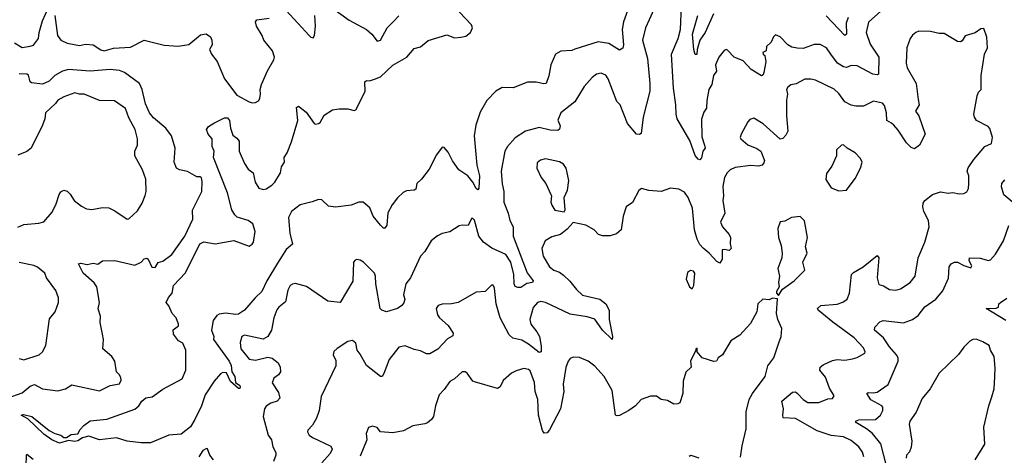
# Model space of a CAD drawing. Extents: x 1690054 to 1842981, y 782881 to 914114.
# Tile 503 of 656: x 1827698 to 1834078, y 789774 to 792598. Entities that reach past the tile are written whole.
import ezdxf

# ---------------------------------------------------------------- set-up
doc = ezdxf.new("R2010")
doc.units = 0

msp = doc.modelspace()

# ---------------------------------------------------------------- linework, layer by layer
at = {"layer": '0CON10XD'}
for points in [[(1827665, 792447.1), (1827715, 792418.6), (1827765, 792427.1), (1827786.5, 792433.5), (1827819.2, 792475), (1827824, 792515), (1827845, 792590), (1827885, 792676.7)], [(1829369.3, 791019.3), (1829300, 790905), (1829267.3, 790835), (1829222.9, 790795), (1829155.3, 790714.7), (1829115, 790689.5), (1829095.6, 790685.6), (1829034.6, 790695.4), (1828991.1, 790688.9), (1828975, 790681.2), (1828952, 790648), (1828941.6, 790585), (1828955.6, 790545), (1828954.2, 790525), (1829055, 790384.3), (1829067.8, 790355), (1829072.9, 790315), (1829091.3, 790285), (1829096.2, 790246.2), (1829125, 790225.7), (1829126.7, 790215), (1829125, 790207.5), (1829115, 790206.7), (1829065, 790252.7), (1829037.8, 790307.8), (1829015, 790311.5), (1828998.4, 790301.6), (1828958.7, 790255), (1828898.9, 790165), (1828875.5, 790095), (1828833.6, 790005), (1828805, 789958.6), (1828745, 789910), (1828665, 789903.5), (1828545, 789854.1), (1828485, 789854.4), (1828395, 789865.7), (1828325, 789886.9), (1828215, 789873.5), (1828145, 789897.5), (1828105, 789886.2), (1828075, 789867.5), (1828055, 789864.4), (1828015, 789870.8), (1827955, 789853.6), (1827906.2, 789875), (1827855, 789910), (1827750.8, 790010.8), (1827707.5, 790035), (1827722.1, 790037.9), (1827777.1, 790025), (1827888.8, 789935), (1827925, 789914.4), (1827964.2, 789904.2), (1827985, 789889.4), (1828000.3, 789889.7), (1828031.7, 789908.3), (1828075, 789914), (1828089.3, 789940.7), (1828112.9, 789967.1), (1828155, 789997.5), (1828262.7, 790007.3), (1828445, 790072.9), (1828470.8, 790095), (1828488.8, 790125), (1828514.5, 790145.5), (1828556.8, 790153.2), (1828625, 790201.9), (1828750.9, 790269.1), (1828774.5, 790325), (1828775.6, 790455), (1828755, 790500), (1828726.1, 790516.1), (1828695, 790560), (1828693, 790587), (1828726.2, 790613.8), (1828726.2, 790625), (1828711.2, 790665), (1828685, 790692.5), (1828665, 790742.5), (1828647.5, 790765), (1828662.4, 790797.6), (1828685.5, 790824.5), (1828694.2, 790875), (1828772.4, 790957.6), (1828864.8, 791145.2), (1828891.8, 791158.2), (1828965.3, 791145.3), (1829085, 791165.4), (1829185, 791130.6), (1829205, 791142.9), (1829213.7, 791156.3), (1829224.4, 791225), (1829207.8, 791275), (1829178, 791295), (1829107.4, 791317.4), (1829091.9, 791331.9), (1829072.9, 791365), (1829045.2, 791475.2), (1828953.6, 791705), (1828958.1, 791745), (1828944.8, 791774.8), (1828944.7, 791824.7), (1828920, 791855), (1828908.1, 791885), (1828922.2, 791905), (1828955, 791928.1), (1829025, 791962.2), (1829045, 791961.9), (1829058.4, 791945), (1829064.1, 791895), (1829078.8, 791848.8), (1829105, 791830), (1829119.5, 791809.5), (1829120.9, 791745), (1829154.5, 791665), (1829178.9, 791628.9), (1829211.9, 791605), (1829223.1, 791545), (1829246.7, 791506.7), (1829275, 791497.2), (1829295, 791501.6), (1829332.2, 791525), (1829351.4, 791545), (1829387.9, 791605), (1829394.6, 791645), (1829414.6, 791675), (1829412.7, 791705), (1829430.9, 791735), (1829458.2, 791805), (1829499.2, 791945), (1829491.2, 792028.8), (1829505, 792036.7), (1829555, 791997.5), (1829605, 791924), (1829615, 791920), (1829635, 791924.2), (1829645, 791930.8), (1829671.3, 791978.7), (1829725, 792012.8), (1829765, 792020), (1829825, 792019.2), (1829865, 792008.8), (1829875, 792013.3), (1829937.3, 792132.7), (1829934, 792196), (1829945, 792203.3), (1829965, 792202.5), (1829997.2, 792212.8), (1830035, 792228.2), (1830115, 792304), (1830206.7, 792355), (1830255, 792410.8), (1830295, 792421.5), (1830345, 792463.5), (1830465, 792499.4), (1830515, 792480), (1830556.2, 792483.8), (1830588.2, 792491.8), (1830618.8, 792515), (1830631.2, 792545), (1830626.2, 792565), (1830508.3, 792688.3)], [(1831806.5, 792665), (1831775.9, 792595.9), (1831752.9, 792545), (1831734.5, 792465), (1831765.4, 792345.4), (1831781.2, 792185), (1831780, 792135), (1831737.8, 791965), (1831725, 791860), (1831715, 791853.8), (1831695, 791856.2), (1831636.9, 791925), (1831588.1, 792045), (1831567.1, 792067.1), (1831511.5, 792215), (1831495, 792238.6), (1831465, 792251.4), (1831435, 792244.3), (1831407, 792223), (1831356.2, 792163.8), (1831295, 792065.7), (1831205, 791993.1), (1831185.5, 791945.5), (1831199.2, 791910.8), (1831195, 791887.5), (1831185, 791880), (1831135, 791882.7), (1831065, 791899.6), (1830975, 791874.3), (1830907.9, 791832.1), (1830859.2, 791775), (1830841.5, 791745), (1830817.7, 791615), (1830824, 791534), (1830835.6, 791485), (1830834.4, 791415), (1830863, 791343), (1830874.5, 791295), (1830895.6, 791255), (1830895.6, 791195), (1830986.5, 790956.5), (1831025.5, 790904.5), (1831021.2, 790895), (1830985, 790886.7), (1830945, 790861.1), (1830925, 790861.4), (1830909.1, 790869.1), (1830902.2, 790885), (1830900.4, 790945), (1830881.1, 791025), (1830847.3, 791075), (1830756.7, 791116.7), (1830702.9, 791155), (1830673.1, 791195), (1830645, 791298.8), (1830635, 791309.2), (1830625, 791308.8), (1830605, 791263.3), (1830565, 791266), (1830545, 791261.2), (1830485, 791223.3), (1830435, 791211.2), (1830405, 791196), (1830363.8, 791165), (1830323.8, 791095), (1830295.8, 791064.2), (1830229.5, 790925), (1830201.1, 790885), (1830185.6, 790815), (1830193.3, 790785), (1830187.4, 790762.6), (1830174.4, 790745), (1830146, 790725), (1830075, 790704.2), (1830044.4, 790714.4), (1830034.3, 790725), (1830005.3, 790885), (1830004.5, 790935), (1829996.7, 790955), (1829925, 791025.8), (1829905, 791038.8), (1829883.3, 791043.3), (1829870.8, 791039.2), (1829861.2, 791025), (1829856.6, 790903.4), (1829775, 790763.8), (1829695, 790774), (1829557.3, 790867.3), (1829485, 790888), (1829465, 790884), (1829451.2, 790875), (1829435.7, 790845), (1829420.7, 790769.3), (1829376.2, 790733.8), (1829365, 790716.2), (1829345.6, 790665), (1829330.6, 790585), (1829306.3, 790543.7), (1829275, 790525.7), (1829155, 790552.5), (1829138, 790545), (1829126.5, 790505), (1829131.8, 790465), (1829185, 790397.1), (1829225, 790390), (1829305, 790410.8), (1829335, 790402.5), (1829372.3, 790372.3), (1829385.6, 790345.6), (1829387.1, 790315), (1829375.4, 790294.6), (1829345, 790273.8), (1829334.2, 790244.2), (1829375, 790180), (1829382.9, 790145), (1829366.2, 790125), (1829325, 790111.8), (1829295, 790092.9), (1829284.5, 790075), (1829276.5, 790025), (1829307.7, 789905), (1829328.6, 789875), (1829339.1, 789829.1), (1829357, 789793), (1829357.1, 789775), (1829343.6, 789733.6)], [(1831647.5, 792685), (1831609.7, 792585), (1831601.9, 792535), (1831611.1, 792435), (1831607.1, 792412.9), (1831585, 792400.8), (1831515, 792443.2), (1831445.6, 792454.4), (1831295, 792407.1), (1831275, 792399.2), (1831205, 792394.2), (1831170.8, 792375), (1831138.5, 792305), (1831126.6, 792233.4), (1831110, 792185), (1831095, 792181.2), (1831045, 792192.5), (1830987.7, 792192.3), (1830895, 792155.8), (1830825, 792157.8), (1830782.5, 792135), (1830725.5, 792075), (1830682.4, 791997.6), (1830654.6, 791915), (1830643.5, 791845), (1830660.5, 791655), (1830677.1, 791585), (1830673.9, 791506.1), (1830666.7, 791495), (1830655, 791503.8), (1830633.1, 791545), (1830601.9, 791585), (1830544.4, 791625), (1830503, 791683), (1830475, 791740), (1830448.8, 791768.8), (1830435, 791771.2), (1830399.1, 791720.9), (1830350.7, 791629.3), (1830302.2, 791565), (1830271.9, 791535), (1830265, 791500), (1830255, 791493.3), (1830205, 791487.7), (1830183.3, 791476.7), (1830145, 791444), (1830112.4, 791397.6), (1830083.1, 791345), (1830076.5, 791265), (1830065, 791246.2), (1830055, 791246.7), (1830035, 791266.7), (1829988.8, 791325), (1829967.3, 791377.3), (1829924.1, 791414.1), (1829895.8, 791415.8), (1829845, 791394.5), (1829745, 791381.8), (1829700, 791390), (1829655, 791429.2), (1829635, 791432.9), (1829593.6, 791416.4), (1829515, 791398.5), (1829458.6, 791355), (1829440.5, 791315), (1829448.1, 791215), (1829466.4, 791143.6), (1829425, 791108.6), (1829369.3, 791019.3)], [(1829425, 792656.7), (1829575, 792493.8), (1829585, 792483.8), (1829599.3, 792480.7), (1829608.8, 792495), (1829615.7, 792555), (1829610.6, 792625)], [(1829695, 792694.2), (1829833.8, 792593.8), (1829946.2, 792535), (1829980, 792505), (1830015, 792458.8), (1830036.2, 792465), (1830080, 792545), (1830117.1, 792585), (1830155, 792622.9)], [(1833277.9, 792652.1), (1833198.9, 792581.1), (1833182.5, 792515), (1833208.5, 792438.5), (1833264.2, 792354.2), (1833263.3, 792245), (1833255, 792240), (1833225, 792244.6), (1833125, 792299.6), (1833085, 792300.5), (1833055, 792287.8), (1833035, 792292.1), (1832996.7, 792315), (1832954.6, 792375), (1832926, 792416), (1832885, 792437.8), (1832845, 792437.5), (1832775, 792412.1), (1832735, 792412.3), (1832700.7, 792420.7), (1832675, 792434.2), (1832625, 792487.1), (1832595, 792499.2), (1832582.4, 792487.6), (1832566.9, 792453.1), (1832537.1, 792425), (1832533.8, 792396.2), (1832514, 792385), (1832515, 792373.8), (1832526.4, 792366.4), (1832532.5, 792325), (1832520.6, 792255), (1832515, 792240), (1832505, 792232.9), (1832436.9, 792275), (1832385, 792330.6), (1832327.1, 792355), (1832285, 792400), (1832275, 792403.8), (1832262.7, 792397.3), (1832227.5, 792355), (1832207.5, 792305), (1832212.1, 792265), (1832193.8, 792235), (1832183.2, 792176.8), (1832163.8, 792146.2), (1832150.4, 792075), (1832148.9, 792025), (1832130.9, 791999.1), (1832116.6, 791953.4), (1832118.7, 791838.7), (1832135.8, 791784.2), (1832140, 791765), (1832124.1, 791745.9), (1832115, 791702.5), (1832105, 791690), (1832095, 791693.8), (1832075, 791718), (1832040, 791815), (1831958.6, 791955), (1831950.6, 791985), (1831950, 792045), (1831934.2, 792154.2), (1831920.5, 792375), (1831965.4, 792475), (1831980.4, 792535), (1831987.3, 792685)], [(1832193.9, 792636.1), (1832140.4, 792515), (1832104.2, 792465.8), (1832087.5, 792405), (1832085, 792372.5), (1832075, 792372.5), (1832065.8, 792405), (1832058, 792505), (1832093, 792625)], [(1827925.5, 792625), (1827942.5, 792495), (1827964.6, 792464.6), (1828004.6, 792444.6), (1828085, 792431), (1828125, 792439.3), (1828175, 792434.7), (1828223, 792403), (1828245, 792396.7), (1828305, 792412.5), (1828415, 792420.4), (1828505, 792466.1), (1828635, 792432.7), (1828725, 792426.4), (1828795, 792437.1), (1828870.3, 792499.7), (1828905.9, 792505.9), (1828935, 792486.7), (1828943.8, 792465), (1828944.2, 792435), (1828928.6, 792405), (1828940, 792375), (1828977.2, 792327.2), (1829024.5, 792214.5), (1829105, 792109.4), (1829185, 792066), (1829205, 792058.8), (1829225, 792060), (1829245, 792072.5), (1829253.9, 792086.1), (1829259.2, 792115), (1829255.7, 792145), (1829265, 792177.5), (1829303.3, 792266.7), (1829345, 792337.5), (1829348, 792355), (1829336.9, 792395), (1829280, 792465), (1829269.2, 792495), (1829231.9, 792555), (1829226.1, 792583.9), (1829234, 792596), (1829315, 792608.8)], [(1833067.2, 792612.8), (1833054.2, 792575), (1833055.3, 792504.7), (1833045, 792494.4), (1832923.7, 792623.7)], [(1833167.9, 789765), (1833159.1, 789795), (1833135, 789827.8), (1833085, 789869.5), (1833035, 789893.8), (1832955, 789901.8), (1832865, 789931.7), (1832725, 790012.2), (1832645.9, 790015.9), (1832641.9, 790035), (1832646.5, 790075), (1832637.1, 790125), (1832705, 790182.9), (1832725, 790186), (1832735, 790176.2), (1832774.4, 790135), (1832805, 790116.9), (1832875, 790115.4), (1832935, 790139.2), (1832965, 790141.2), (1832975, 790160), (1832945, 790210), (1832919.6, 790279.6), (1832882, 790325), (1832883.8, 790345), (1832905, 790361.4), (1832965, 790389.4), (1832995, 790394.3), (1833045, 790390.8), (1833095, 790399.2), (1833125, 790408), (1833173.6, 790436.4), (1833176.7, 790445), (1833165, 790470), (1833105.6, 790535), (1832967.4, 790637.4), (1832872, 790715), (1832868, 790725), (1832890, 790745), (1832995.3, 790754.7), (1833032.6, 790767.4), (1833058.8, 790785), (1833075.7, 790825), (1833087.1, 790945), (1833100.3, 790959.7), (1833164.2, 790995.8), (1833255, 791068.8), (1833264.2, 791054.2), (1833254.7, 790925), (1833265, 790882.2), (1833295, 790872.5), (1833335, 790849.2), (1833375, 790844.3), (1833405, 790852.5), (1833468, 790895), (1833500.8, 790935), (1833520.6, 791055), (1833561.9, 791155), (1833591.4, 791255), (1833587.1, 791295), (1833555.8, 791355), (1833549.2, 791385), (1833551.7, 791408.3), (1833563.8, 791425), (1833613.3, 791465), (1833665, 791482.9), (1833715, 791472.9), (1833745, 791476.9), (1833785, 791469.2), (1833815, 791470), (1833835, 791481.2), (1833845.6, 791504.4), (1833848.6, 791535), (1833847.1, 791585), (1833837.5, 791615), (1833843, 791637), (1833879.5, 791690.5), (1833950.8, 791775), (1833995, 791794.3), (1834001.2, 791835), (1833985, 791892.5), (1833972.5, 791905), (1833897.5, 791945), (1833883.8, 791965), (1833881.2, 791985), (1833902, 792105), (1833911.7, 792128.3), (1833927.5, 792145), (1833927.5, 792235), (1833949.5, 792375), (1833969.5, 792415), (1833964.3, 792484.3), (1833945, 792540), (1833925, 792538.8), (1833888.1, 792511.9), (1833825, 792492.5), (1833805, 792460), (1833795, 792453.8), (1833775, 792455.8), (1833687.3, 792507.3), (1833655, 792508), (1833600.7, 792520.7), (1833525, 792524.2), (1833504.3, 792515.7), (1833483, 792497), (1833468.8, 792475), (1833446.9, 792415), (1833441.1, 792315), (1833448.9, 792285), (1833506.2, 792185), (1833518.8, 792081.2), (1833526.4, 792046.4), (1833502.5, 792005), (1833524, 791975), (1833565.7, 791855), (1833528.8, 791785), (1833495, 791760), (1833475, 791770), (1833445, 791798.8), (1833391.2, 791881.2), (1833363, 791913), (1833348, 791928), (1833316, 791945), (1833313.8, 791993.8), (1833300.9, 792040.9), (1833287.6, 792057.6), (1833230.9, 792069.1), (1833165, 792036.9), (1833115, 792036.9), (1833085, 792043.3), (1833045, 792065.5), (1833005, 792119.4), (1832975, 792146.9), (1832855, 792205.6), (1832825, 792212.9), (1832785, 792212.9), (1832728.7, 792181.3), (1832695, 792175.7), (1832675, 792160), (1832667.5, 792145), (1832672.1, 792115), (1832666.7, 792076.7), (1832667.3, 791975), (1832674.5, 791875.5), (1832661.7, 791848.3), (1832642.3, 791827.7), (1832625, 791824), (1832515, 791923.1), (1832455, 791960), (1832429.5, 791950.5), (1832416.2, 791935), (1832372, 791855), (1832366.2, 791835), (1832370, 791825), (1832415, 791786), (1832475, 791762.5), (1832500.8, 791745), (1832523.1, 791685), (1832520.3, 791669.7), (1832508, 791655), (1832485, 791647.5), (1832435, 791652.7), (1832335, 791638.8), (1832302.5, 791625), (1832281.1, 791605), (1832264.5, 791575), (1832253.2, 791516.8), (1832258.2, 791455), (1832253.6, 791425), (1832266.1, 791343.9), (1832238.6, 791285), (1832252.9, 791255), (1832296, 791205), (1832304, 791185), (1832300.8, 791145), (1832307.5, 791115), (1832295, 791102.5), (1832265, 791108.6), (1832248.8, 791105), (1832250, 791045), (1832235, 791020), (1832215, 791030), (1832165.2, 791085.2), (1832126.4, 791116.4), (1832105, 791139.5), (1832088.2, 791175), (1832070.5, 791235), (1832056.5, 791375), (1832028.5, 791445), (1832005, 791478.8), (1831968.8, 791498.8), (1831915, 791506), (1831853.9, 791483.9), (1831775, 791491.2), (1831727, 791503), (1831709.3, 791490.7), (1831667.8, 791412.2), (1831627.1, 791385), (1831608, 791325), (1831595.8, 791235), (1831565, 791209.2), (1831525, 791195.8), (1831473.9, 791196.1), (1831448.8, 791205), (1831420, 791235), (1831366.8, 791266.8), (1831285, 791282.5), (1831245, 791238.8), (1831202.5, 791205), (1831145, 791190), (1831102, 791165), (1831081.1, 791115), (1831089.6, 791065), (1831131.9, 790995), (1831158.8, 790975), (1831195, 790960.5), (1831221.5, 790941.5), (1831263.2, 790903.2), (1831305, 790847.8), (1831345, 790811.9), (1831456.2, 790785), (1831496.9, 790755), (1831516.5, 790715), (1831517.8, 790655), (1831540, 790545), (1831537.5, 790525), (1831475, 790585.8), (1831425, 790655.7), (1831375, 790671.1), (1831265, 790688.7), (1831104.5, 790764.5), (1831075, 790770), (1831052.9, 790765), (1831025, 790731.4), (1831004.2, 790655), (1831009.2, 790625), (1831049.3, 790575), (1831065.3, 790545), (1831077.8, 790482.2), (1831076.4, 790445), (1831065, 790441.1), (1830995, 790495.4), (1830951.2, 790521.2), (1830893.3, 790533.3), (1830870, 790555), (1830812, 790665), (1830784.6, 790755), (1830775, 790857.5), (1830765, 790876.7), (1830755, 790876.7), (1830715, 790836.2), (1830655, 790831.2), (1830540, 790765), (1830495, 790755.6), (1830435, 790754.2), (1830410, 790745), (1830397.5, 790725), (1830404.3, 790685), (1830418.6, 790665), (1830475.3, 790615.3), (1830506.9, 790565), (1830505, 790548.8), (1830470.5, 790529.5), (1830407.5, 790462.5), (1830355, 790431.9), (1830335, 790431.1), (1830295, 790451.4), (1830255, 790459.4), (1830195, 790484.2), (1830155, 790474.4), (1830093.1, 790395), (1830057.5, 790305), (1830046.3, 790283.7), (1830035, 790284.3), (1829945, 790356.9), (1829905, 790429.2), (1829884.5, 790454.5), (1829875, 790500), (1829855, 790518.8), (1829825, 790512), (1829754.2, 790465.8), (1829733.9, 790446.1), (1829728.8, 790425), (1829747.5, 790387.5), (1829747.2, 790352.8), (1829652, 790155), (1829637.5, 790065), (1829621.4, 790015), (1829595, 789970), (1829565, 789936.2), (1829562.9, 789925), (1829574, 789905), (1829595, 789890), (1829715, 789833.3), (1829723.6, 789813.6), (1829710, 789785), (1829655.4, 789724.6)], [(1827616.3, 790143.7), (1827715, 790178.8), (1827765, 790221.9), (1827795, 790232.9), (1827845, 790205.8), (1827945, 790192.2), (1827995, 790204.7), (1828035, 790230.9), (1828215, 790191.4), (1828285, 790225.7), (1828345, 790236.7), (1828355, 790260), (1828354, 790275), (1828345.5, 790295.5), (1828326, 790316), (1828313.8, 790385), (1828295, 790413.3), (1828236.2, 790465), (1828242, 790525), (1828235, 790560), (1828219.2, 790635), (1828221.9, 790675), (1828206.1, 790723.9), (1828214.2, 790765), (1828198, 790865), (1828180.9, 790890.9), (1828109.2, 790955), (1828080, 791015), (1828095, 791020), (1828135, 791011.2), (1828175, 791019.2), (1828205, 791013.1), (1828235, 791034.2), (1828315, 791037.8), (1828445, 791005.5), (1828484.5, 791025.5), (1828505, 791048.6), (1828521.2, 791051.2), (1828529.4, 791045), (1828554.1, 790994.1), (1828575, 790991.8), (1828595, 791024.2), (1828625, 791032.2), (1828683.3, 791075), (1828767.3, 791195), (1828819.5, 791305), (1828816.8, 791363.2), (1828878, 791485), (1828879.4, 791549.4), (1828875, 791573.3), (1828868.8, 791578.8), (1828845, 791580), (1828785, 791614.5), (1828733.7, 791623.7), (1828715, 791636), (1828699.5, 791675), (1828705.8, 791764.2), (1828682.2, 791845), (1828644, 791894), (1828565, 791961.5), (1828539.2, 791995), (1828513.2, 792053.2), (1828492.2, 792145), (1828474.7, 792184.7), (1828378, 792255), (1828345, 792268.8), (1828285.3, 792275.3), (1828155, 792263.3), (1828015, 792274.8), (1827976.4, 792263.6), (1827924.8, 792235.2), (1827889.7, 792200.3), (1827845, 792180.4), (1827775, 792188), (1827766.2, 792195), (1827755, 792238.6), (1827745, 792245.4), (1827693.8, 792246.2)], [(1827685, 791252.9), (1827725, 791269.4), (1827821.7, 791278.3), (1827855, 791288.1), (1827909.1, 791350.9), (1827935, 791403.3), (1827954.3, 791465), (1827965, 791482), (1827985, 791492.5), (1828005.6, 791485.6), (1828025, 791466.2), (1828051.2, 791425), (1828098.3, 791388.3), (1828131.5, 791371.5), (1828165, 791366.7), (1828235, 791379.5), (1828275, 791377.8), (1828315, 791358.6), (1828395, 791304), (1828405, 791306.7), (1828460.3, 791359.7), (1828490.8, 791409.2), (1828511.1, 791458.9), (1828516.7, 791485), (1828514.6, 791564.6), (1828493.6, 791625), (1828444.4, 791715), (1828444.4, 791745), (1828462.2, 791785), (1828460.9, 791825), (1828446.4, 791885), (1828405, 791962.5), (1828383, 792023), (1828312.4, 792072.4), (1828215, 792074.4), (1828115, 792115.6), (1828085, 792114.4), (1828055, 792122.9), (1827985, 792097.3), (1827945, 792075.6), (1827931.1, 792055), (1827865.6, 791995), (1827860.5, 791955), (1827845, 791913.8), (1827773.1, 791765), (1827745, 791742.5), (1827685, 791718.8)], [(1833005, 791487.5), (1833055, 791492.5), (1833110.7, 791569.3), (1833146.7, 791635), (1833156.2, 791675), (1833145, 791697.5), (1833112.5, 791735), (1833060, 791765), (1833035, 791787.5), (1833023.3, 791785), (1832990, 791755), (1832990, 791715), (1832960.7, 791649.3), (1832925, 791600), (1832921.2, 791561.2), (1832955, 791507.5), (1833005, 791487.5)], [(1831225, 791353.3), (1831232.5, 791365), (1831226, 791445), (1831247.9, 791492.1), (1831257.1, 791555), (1831238.6, 791635), (1831220.7, 791660.7), (1831195, 791676.9), (1831105.6, 791695.6), (1831072.3, 791687.7), (1831050.5, 791669.5), (1831048.8, 791635), (1831076, 791575), (1831107.5, 791535), (1831140, 791465), (1831144, 791455), (1831140, 791415), (1831146, 791395), (1831165, 791363.8), (1831225, 791353.3)], [(1834154.6, 791394.6), (1834075, 791462.5), (1834060, 791515), (1834061.1, 791535), (1834080.2, 791559.8)], [(1832615, 790810), (1832640, 790850), (1832715.8, 790904.2), (1832785.7, 790974.3), (1832773.3, 791025), (1832801.2, 791085), (1832790, 791125), (1832803.3, 791185), (1832783.9, 791293.9), (1832755, 791322.5), (1832700, 791315), (1832655, 791292.5), (1832625, 791287.5), (1832610, 791245), (1832615.8, 791185), (1832631.9, 791135), (1832638.6, 791085), (1832635.6, 791054.4), (1832610, 790985), (1832621.2, 790935), (1832614, 790895), (1832620, 790865), (1832602.5, 790835), (1832602.5, 790825), (1832615, 790810)], [(1833483.9, 790653.9), (1833519.5, 790680.5), (1833562.8, 790737.2), (1833634, 790786), (1833680.3, 790839.7), (1833717.1, 790922.9), (1833720.9, 790995), (1833732.9, 791015), (1833755, 791025.6), (1833775, 791026.5), (1833815, 791003.3), (1833861.7, 790988.3), (1833867, 791003), (1833850, 791035), (1833852.5, 791055), (1833922.1, 791052.1), (1833975, 791036), (1833988.6, 791041.4), (1834021.7, 791078.3), (1834072, 791165), (1834107.1, 791262.9)], [(1827695, 790400.6), (1827725, 790393.1), (1827824.6, 790425.4), (1827845.4, 790444.6), (1827867.5, 790485), (1827891.7, 790658.3), (1827927.5, 790705), (1827950, 790765), (1827950, 790795), (1827931.2, 790841.2), (1827870.8, 790925), (1827861.2, 790955), (1827814.3, 790994.3), (1827790, 791005), (1827694.2, 791024.2)], [(1832055, 790853.3), (1832066.1, 790873.9), (1832072.5, 790955), (1832065, 790967.5), (1832045, 790972.5), (1832025, 790960), (1832017.5, 790915), (1832037.5, 790865), (1832055, 790853.3)], [(1832617.5, 790502.5), (1832632.9, 790545), (1832636, 790595), (1832610, 790655), (1832602.7, 790692.7), (1832607.5, 790787.5), (1832575, 790792.5), (1832555, 790781.2), (1832512.5, 790785), (1832480, 790755), (1832473.3, 790705), (1832432.4, 790627.6), (1832365, 790553.3), (1832305, 790516.2), (1832251.2, 790425), (1832224.3, 790405.7), (1832212.5, 790385), (1832195, 790381.2), (1832120, 790405), (1832087.5, 790445), (1832088.3, 790468.3), (1832080, 790465), (1832080, 790455), (1832043.8, 790385), (1832048.8, 790345), (1832015, 790312.5), (1831996.2, 790255), (1831995.7, 790175), (1831975.7, 790114.3), (1831962.7, 790107.3), (1831936, 790106), (1831895, 790128.8), (1831855, 790136.2), (1831825, 790156.2), (1831785, 790156.2), (1831725, 790136), (1831688.8, 790095), (1831645.6, 790064.4), (1831585, 790032), (1831569.3, 790029.3), (1831557.5, 790035), (1831537.1, 790195), (1831485, 790283.8), (1831425, 790352), (1831381.2, 790385), (1831325, 790408.6), (1831285, 790410), (1831265, 790401.2), (1831251.2, 790385), (1831237, 790343), (1831220.5, 790235), (1831223.4, 790186.6), (1831203.1, 790075), (1831130.5, 789939.5), (1831115, 789920), (1831097, 789917), (1831086.2, 789935), (1831060.5, 790035), (1831054.6, 790135), (1831038.5, 790188.5), (1831033.9, 790245), (1831005, 790321.9), (1830995, 790330.9), (1830965, 790336.5), (1830915, 790322.2), (1830884.6, 790305.4), (1830830.6, 790259.4), (1830812.1, 790217.9), (1830795, 790206.2), (1830645, 790249.2), (1830634, 790255), (1830596.5, 790306.5), (1830584.3, 790314.3), (1830564.7, 790315.3), (1830515, 790270.6), (1830485, 790252), (1830449.4, 790200.6), (1830416, 790165), (1830392, 790095), (1830380, 790025), (1830366.7, 790005), (1830340, 789985), (1830323, 789977), (1830245, 789964.4), (1830185, 789931.5), (1830115, 789918.9), (1830036, 789926), (1830013.6, 789953.6), (1829985, 789963.3), (1829957.5, 789955), (1829944, 789915), (1829947.5, 789875), (1829905, 789767.5)], [(1834086.9, 790646.9), (1833960, 790725), (1834025, 790727.5), (1834040, 790735), (1834042.5, 790755), (1834052.5, 790765), (1834095, 790793.3)], [(1833313.1, 789715), (1833278.3, 789848.3), (1833223.2, 789915), (1833185.9, 789945.9), (1833120, 789985), (1833114.4, 789995), (1833135, 790003.3), (1833243.6, 790006.4), (1833275, 790034), (1833290, 790065), (1833291.4, 790085), (1833284, 790095), (1833213.2, 790133.2), (1833186.2, 790175), (1833195, 790182), (1833228.2, 790178.2), (1833255, 790184), (1833325, 790233.1), (1833390.3, 790385), (1833389.3, 790405), (1833379.6, 790425), (1833335, 790476.2), (1833294.8, 790534.8), (1833237.8, 790585), (1833240, 790605), (1833271.4, 790638.6), (1833292.7, 790647.3), (1833425, 790633.6), (1833483.9, 790653.9)], [(1832369.1, 789760.9), (1832378.5, 789835), (1832405.5, 789945), (1832405.8, 790055.8), (1832424, 790136), (1832445.3, 790174.7), (1832528.9, 790285), (1832546.4, 790353.6), (1832583.5, 790405), (1832617.5, 790502.5)], [(1833889.2, 789745), (1833951.3, 789845), (1833945.2, 789955.2), (1833976.6, 790095), (1833996.6, 790153.4), (1834011.1, 790205), (1834017.5, 790285), (1834019.5, 790339.5), (1834011.9, 790415), (1833988, 790455), (1833978.8, 790485), (1833938.9, 790508.9), (1833895, 790525.7), (1833875, 790524.4), (1833855, 790513.3), (1833814.6, 790475), (1833781.7, 790428.3), (1833655, 790307.3), (1833596.5, 790205), (1833545, 790141.1), (1833506.6, 790053.4), (1833465.4, 789995), (1833461.3, 789975), (1833479.2, 789865), (1833475, 789827.5), (1833464.4, 789795.6), (1833443.3, 789775), (1833442.3, 789755)], [(1827785, 789746.7), (1827745, 789780), (1827740, 789775), (1827738.8, 789705)], [(1828954.3, 789744.3), (1828929.5, 789775), (1828915.6, 789815.6), (1828908.3, 789818.3), (1828885, 789806), (1828858.1, 789765)], [(1832035, 789767.5), (1832046.1, 789773.9), (1832097.7, 789757.7)]]:
    msp.add_lwpolyline(points, dxfattribs=at)

doc.saveas('drawing.dxf')
